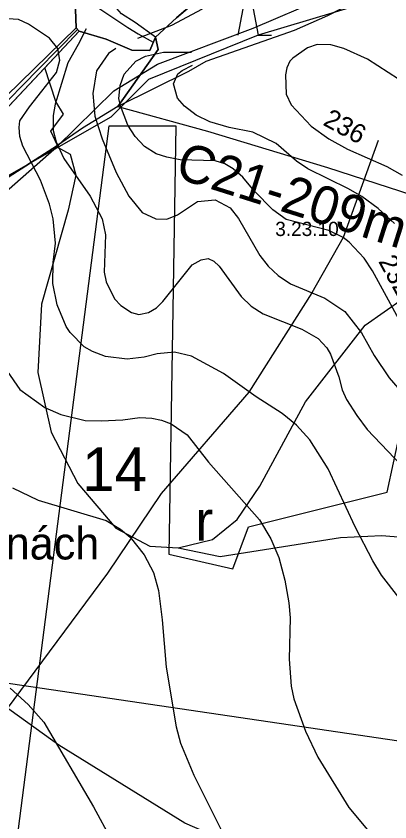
# Model space of a CAD drawing. Extents: x -662500 to -655523, y -1056000 to -1049993.
# Drawn here: x -660352.4 to -660155.6, y -1053597.4 to -1053172.7 of the extents above; entities that cross this region are included whole.
import ezdxf

# ---------------------------------------------------------------- set-up
doc = ezdxf.new("R2010")
doc.units = 0
for name, color, linetype in [('58', 7, 'Continuous'), ('Vrstva 12', 7, 'Continuous'), ('Vrstva 15', 7, 'Continuous'), ('Vrstva 16', 7, 'Continuous'), ('Vrstva 24', 7, 'Continuous'), ('Vrstva 30', 7, 'Continuous'), ('Vrstva 32', 7, 'Continuous'), ('Vrstva 37', 7, 'Continuous'), ('Vrstva 5', 7, 'Continuous'), ('Vrstva 50', 7, 'Continuous'), ('Vrstva 57', 7, 'Continuous'), ('Vrstva 7', 7, 'Continuous')]:
    doc.layers.add(name, color=color, linetype=linetype)

msp = doc.modelspace()

# ---------------------------------------------------------------- linework, layer by layer
at = {"layer": 'Vrstva 12'}
msp.add_lwpolyline([(-660338.3, -1052863.3), (-660338.91, -1052878.28), (-660339.86, -1052902.58), (-660342.96, -1052917.76), (-660345.27, -1052928.51), (-660347.45, -1052944.85), (-660349.36, -1052959.94), (-660350.42, -1052977.53), (-660348.96, -1052993.07), (-660338.37, -1053042.44), (-660336.93, -1053062.78), (-660334.48, -1053091.66), (-660332.84, -1053118.03), (-660331.78, -1053128.87), (-660328.62, -1053139.97), (-660325.03, -1053148.36), (-660317.88, -1053158.35), (-660309.98, -1053167.72), (-660293.51, -1053178.59), (-660288.23, -1053181.91), (-660280.22, -1053186.45)], dxfattribs=at)
at = {"layer": 'Vrstva 15'}
for points in [[(-660598.86, -1053031.22), (-660605.75, -1053143.15), (-660610.52, -1053156.43), (-660584.23, -1053223.36), (-660520.18, -1053363.22), (-660506.25, -1053380.34), (-660360.14, -1053523.67), (-660130.71, -1053557.64)], [(-660298.9, -1053220.33), (-660251.66, -1053233.38), (-660188.33, -1053252.39), (-660099.11, -1053281.42)]]:
    msp.add_lwpolyline(points, dxfattribs=at)
at = {"layer": 'Vrstva 24'}
for points in [[(-660331, -1053241.5), (-660301, -1053212), (-660278, -1053198), (-660227.5, -1053179), (-660190.5, -1053163), (-660174, -1053153.5), (-660166, -1053148.5), (-660158, -1053138.5), (-660146, -1053116.5), (-660094.29, -1053000), (-660092.5, -1052996), (-660076, -1052973.5), (-660055.5, -1052958.5), (-660034, -1052954)], [(-660386.5, -1053281), (-660376, -1053278.5), (-660360.5, -1053267.5), (-660331, -1053241.5)], [(-660331, -1053241.5), (-660324, -1053245.5), (-660321, -1053256.5), (-660325, -1053275), (-660339, -1053324.5), (-660341, -1053360.5), (-660334, -1053392), (-660320, -1053419), (-660300, -1053442.5), (-660282, -1053452), (-660267, -1053453)], [(-660267, -1053453), (-660249, -1053448.5), (-660236, -1053438), (-660224, -1053420.5), (-660200, -1053376), (-660168.5, -1053335.5), (-660148.5, -1053321.5), (-660109.5, -1053312), (-660081, -1053315.5)], [(-660267, -1053453), (-660245, -1053457.5), (-660181.5, -1053447.5), (-660160, -1053446.5), (-660126.5, -1053449), (-660086, -1053456), (-660070, -1053459.5), (-660043.5, -1053470), (-660010, -1053485.5), (-660000, -1053490.5), (-659990, -1053495.5), (-659964, -1053526), (-659956.84, -1053531.01), (-659954, -1053533), (-659924.5, -1053540.5), (-659867, -1053533), (-659839, -1053534), (-659815, -1053542.5), (-659799, -1053551.5), (-659769.5, -1053583.5)], [(-659687, -1053701.5), (-659711, -1053686.5), (-659734.5, -1053680.5), (-659814, -1053669.5), (-659908, -1053649.5), (-659980.14, -1053645.8), (-660000, -1053644.78), (-660005.5, -1053644.5), (-660060, -1053634), (-660183.5, -1053621), (-660246.5, -1053605.5), (-660263.5, -1053598), (-660330, -1053557), (-660364, -1053532.5), (-660389, -1053520), (-660401.5, -1053515), (-660430, -1053509.5)]]:
    msp.add_lwpolyline(points, dxfattribs=at)
msp.add_lwpolyline([(-660159.28, -1053125.93), (-660162.29, -1053124.36), (-660173.45, -1053120.87), (-660195.12, -1053121.66), (-660216.31, -1053120.87), (-660245.66, -1053113.43), (-660281.35, -1053120.12), (-660302.14, -1053126.44), (-660312.07, -1053128.99), (-660317.72, -1053134.2), (-660322.02, -1053144.73), (-660320.88, -1053178.8), (-660319.15, -1053180.6), (-660304.97, -1053184.86), (-660291.54, -1053190.52), (-660282.09, -1053190.79), (-660279.01, -1053183.69), (-660268.02, -1053173.58), (-660247.63, -1053156.17), (-660244.16, -1053154.52), (-660239.78, -1053153.33), (-660215.8, -1053151.27), (-660186.01, -1053147.33), (-660158.67, -1053133.25)], close=True, dxfattribs=at)
at = {"layer": 'Vrstva 30'}
msp.add_lwpolyline([(-660322.02, -1053144.73), (-660317.71, -1053134.2), (-660312.07, -1053128.99), (-660302.14, -1053126.44), (-660281.35, -1053120.12), (-660245.66, -1053113.43), (-660216.31, -1053120.87), (-660195.12, -1053121.66), (-660173.45, -1053120.87), (-660162.29, -1053124.36), (-660159.28, -1053125.93), (-660158.67, -1053133.25), (-660186.01, -1053147.33), (-660215.8, -1053151.27), (-660239.78, -1053153.33), (-660244.16, -1053154.52), (-660247.64, -1053156.17), (-660268.02, -1053173.58), (-660279.01, -1053183.69), (-660289.71, -1053175.98), (-660296.94, -1053171.46), (-660303.07, -1053164.35)], close=True, dxfattribs=at)
at = {"layer": 'Vrstva 32'}
msp.add_lwpolyline([(-660732.59, -1053594.34), (-660658.93, -1053520.19), (-660602.39, -1053463.45), (-660566.95, -1053428.59), (-660489, -1053349.86), (-660473.49, -1053335.13), (-660419.3, -1053279.86), (-660364.42, -1053224.74), (-660340.86, -1053200.88), (-660320.07, -1053179.63)], dxfattribs=at)
at = {"layer": 'Vrstva 37'}
msp.add_lwpolyline([(-660303.5, -1053230.44), (-660268.36, -1053230.44), (-660272.06, -1053456.27), (-660238.23, -1053464.08), (-660230.1, -1053441.95), (-660156.9, -1053423.64), (-660133.56, -1053315.41), (-660112.26, -1053315.31), (-660122.32, -1053372.39), (-660125.43, -1053404.18), (-660127.57, -1053442.13), (-660131.64, -1053497.5), (-660136.95, -1053566.03), (-660150.34, -1053712.33), (-660162.69, -1053835.19), (-660383.93, -1053811.56), (-660351.89, -1053606.5)], close=True, dxfattribs=at)
at = {"layer": 'Vrstva 5'}
for points in [[(-660431.05, -1053119.87), (-660413.65, -1053119.9), (-660386.36, -1053118.03), (-660367.74, -1053113.11), (-660337.3, -1053100.08), (-660334.61, -1053117.6), (-660333.75, -1053129.01), (-660329.61, -1053143.08), (-660326.99, -1053149.05), (-660321.61, -1053156.83), (-660320.88, -1053178.8), (-660379.98, -1053236.49), (-660420.58, -1053278.12), (-660486.45, -1053344.24), (-660439.88, -1053269.34), (-660422.63, -1053240.33), (-660403.25, -1053217.61), (-660396.56, -1053206.91), (-660397.57, -1053191.93), (-660412.06, -1053168.45), (-660425.04, -1053150.39), (-660428.77, -1053140.23)], [(-660320.88, -1053178.8), (-660322.02, -1053144.73), (-660317.71, -1053134.2), (-660312.07, -1053128.99), (-660302.14, -1053126.44), (-660281.35, -1053120.12), (-660245.66, -1053113.43), (-660216.31, -1053120.87), (-660195.12, -1053121.66), (-660173.45, -1053120.87), (-660162.29, -1053124.36), (-660159.28, -1053125.93), (-660158.67, -1053133.25), (-660186.01, -1053147.33), (-660215.8, -1053151.27), (-660239.78, -1053153.33), (-660244.16, -1053154.52), (-660247.68, -1053155.93), (-660268.02, -1053173.58), (-660279.01, -1053183.69), (-660282.09, -1053190.79), (-660291.54, -1053190.52), (-660304.97, -1053184.86), (-660319.15, -1053180.6)], [(-660261.56, -1053201.85), (-660298.9, -1053220.33), (-660277.59, -1053190.2), (-660279.01, -1053183.69), (-660268.02, -1053173.58), (-660247.68, -1053155.93), (-660244.16, -1053154.52), (-660239.78, -1053153.33), (-660215.8, -1053151.27), (-660186.01, -1053147.33), (-660158.67, -1053133.25), (-660133.92, -1053118.5), (-660134.88, -1053146.27), (-660138.22, -1053150.5), (-660169, -1053162.26), (-660188.45, -1053172.43), (-660205.94, -1053180.18), (-660252.52, -1053196.63)], [(-660330.71, -1053240.91), (-660334.1, -1053233.32), (-660327.45, -1053224.37), (-660331.54, -1053217.73), (-660337.37, -1053199.91), (-660319.15, -1053180.6), (-660304.97, -1053184.86), (-660291.54, -1053190.52), (-660282.09, -1053190.79), (-660279.01, -1053183.69), (-660277.59, -1053190.2), (-660298.9, -1053220.33), (-660317.42, -1053231.7)], [(-660408.83, -1053280.91), (-660381.05, -1053271.05), (-660356.59, -1053257.53), (-660330.71, -1053240.91), (-660334.1, -1053233.32), (-660327.45, -1053224.37), (-660331.54, -1053217.73), (-660337.37, -1053199.91), (-660375.12, -1053239.93), (-660417.48, -1053281.3), (-660461.06, -1053325.77), (-660424.76, -1053291.44)]]:
    msp.add_lwpolyline(points, close=True, dxfattribs=at)
for points in [[(-660235.48, -1053182.72), (-660230.23, -1053154.72), (-660224.98, -1053182.72), (-660217.98, -1053182.72)], [(-660188.45, -1053172.43), (-660205.94, -1053180.18), (-660252.52, -1053196.63), (-660261.56, -1053201.85), (-660298.9, -1053220.33), (-660317.42, -1053231.7), (-660329.86, -1053240.36), (-660330.71, -1053240.91), (-660356.59, -1053257.53)], [(-660379.98, -1053236.49), (-660320.88, -1053178.8), (-660319.15, -1053180.6), (-660375.12, -1053239.93)]]:
    msp.add_lwpolyline(points, dxfattribs=at)
at = {"layer": 'Vrstva 50'}
msp.add_lwpolyline([(-660435.07, -1052998.4), (-660338.47, -1052921.22), (-660327.47, -1053057.73), (-660321.24, -1053097.21), (-660175.03, -1053103.15), (-660174.83, -1053022.87), (-660135.14, -1053024.72), (-660124.45, -1053106.32), (-660064.14, -1053121.91), (-660064.92, -1053137.67), (-660124.48, -1053141.31), (-660143.9, -1053158.22), (-660224.98, -1053182.72), (-660282.65, -1053206.04), (-660302.63, -1053225.87), (-660408.17, -1053286.14), (-660457.22, -1053301.47), (-660422.63, -1053240.33), (-660404.5, -1053207.93), (-660439.36, -1053118.83)], close=True, dxfattribs=at)
at = {"layer": 'Vrstva 57'}
msp.add_lwpolyline([(-660161.77, -1053238.23), (-660180.21, -1053289.29), (-660196.67, -1053318.48), (-660229.8, -1053370.88), (-660276.09, -1053424.22), (-660304.29, -1053466.28), (-660392.17, -1053584.48), (-660428.83, -1053640.88), (-660463.61, -1053696.33), (-660547.26, -1053782.81)], dxfattribs=at)
at = {"layer": 'Vrstva 7'}
for p, q in [((-660270.48, -1053177.47), (-660254.18, -1053168.77)), ((-660351.26, -1053174.36), (-660366.57, -1053173.51)), ((-660345.99, -1053176.82), (-660351.26, -1053174.36)), ((-660334.87, -1053184.32), (-660345.99, -1053176.82)), ((-660315.52, -1053179.29), (-660319.82, -1053187.55)), ((-660288.24, -1053184.35), (-660270.48, -1053177.47)), ((-660330.52, -1053189.76), (-660334.87, -1053184.32)), ((-660329.44, -1053195.92), (-660330.52, -1053189.76)), ((-660319.82, -1053187.55), (-660325.18, -1053197.32)), ((-660299.83, -1053189.79), (-660303.82, -1053192.33)), ((-660198.91, -1053189.38), (-660206.71, -1053194.77)), ((-660193.81, -1053187.68), (-660198.91, -1053189.38)), ((-660186.58, -1053187.82), (-660193.81, -1053187.68)), ((-660179.78, -1053189.66), (-660186.58, -1053187.82)), ((-660167.31, -1053195.33), (-660179.78, -1053189.66)), ((-660303.82, -1053192.33), (-660310.16, -1053201.57)), ((-660289.33, -1053196.32), (-660284.25, -1053193.78)), ((-660284.25, -1053193.78), (-660274.83, -1053191.6)), ((-660274.83, -1053191.6), (-660259.98, -1053191.6)), ((-660325.18, -1053197.32), (-660331.84, -1053219.14)), ((-660331.25, -1053202.44), (-660329.44, -1053195.92)), ((-660295.57, -1053203.27), (-660289.33, -1053196.32)), ((-660265.05, -1053201.39), (-660259.61, -1053198.49)), ((-660208.27, -1053196.47), (-660209.83, -1053199.87)), ((-660206.71, -1053194.77), (-660208.27, -1053196.47)), ((-660135.57, -1053215.88), (-660167.31, -1053195.33)), ((-660338.86, -1053212.22), (-660331.25, -1053202.44)), ((-660310.16, -1053201.57), (-660312, -1053213.47)), ((-660267.34, -1053203.15), (-660265.05, -1053201.39)), ((-660209.83, -1053199.87), (-660210.54, -1053203.55)), ((-660297.69, -1053209.22), (-660295.57, -1053203.27)), ((-660269.45, -1053208.37), (-660267.34, -1053203.15)), ((-660210.54, -1053203.55), (-660210.25, -1053213.76)), ((-660298.26, -1053216.02), (-660297.69, -1053209.22)), ((-660267.36, -1053215.88), (-660269.45, -1053208.37)), ((-660345.38, -1053220.55), (-660338.86, -1053212.22)), ((-660312, -1053213.47), (-660311.01, -1053225.38)), ((-660210.25, -1053213.76), (-660207.56, -1053219.42)), ((-660331.84, -1053219.14), (-660332.98, -1053225.09)), ((-660297.41, -1053219.99), (-660298.26, -1053216.02)), ((-660263.68, -1053220.13), (-660267.36, -1053215.88)), ((-660207.56, -1053219.42), (-660197.07, -1053230.62)), ((-660350.45, -1053227.8), (-660345.38, -1053220.55)), ((-660293.58, -1053230.19), (-660297.41, -1053219.99)), ((-660257.58, -1053224.81), (-660263.68, -1053220.13)), ((-660350.89, -1053231.29), (-660350.45, -1053227.8)), ((-660332.98, -1053225.09), (-660332.84, -1053233.03)), ((-660311.01, -1053225.38), (-660307.19, -1053237.28)), ((-660250.36, -1053228.35), (-660257.58, -1053224.81)), ((-660350.55, -1053236.15), (-660350.89, -1053231.29)), ((-660289.75, -1053236.15), (-660293.58, -1053230.19)), ((-660240.15, -1053231.33), (-660250.36, -1053228.35)), ((-660227.68, -1053233.88), (-660240.15, -1053231.33)), ((-660197.07, -1053230.62), (-660187.72, -1053237.42)), ((-660348.85, -1053241.25), (-660350.55, -1053236.15)), ((-660332.84, -1053233.03), (-660331.28, -1053238.98)), ((-660284.79, -1053241.39), (-660289.75, -1053236.15)), ((-660215.49, -1053239.83), (-660227.68, -1053233.88)), ((-660331.28, -1053238.98), (-660327.31, -1053247.77)), ((-660307.19, -1053237.28), (-660299.82, -1053255.14)), ((-660204.72, -1053249.18), (-660215.49, -1053239.83)), ((-660187.72, -1053237.42), (-660177.8, -1053242.81)), ((-660339.64, -1053259.1), (-660348.85, -1053241.25)), ((-660278.7, -1053245.22), (-660284.79, -1053241.39)), ((-660273.03, -1053247.06), (-660278.7, -1053245.22)), ((-660177.8, -1053242.81), (-660157.11, -1053251.88)), ((-660327.31, -1053247.77), (-660313.42, -1053267.61)), ((-660265.95, -1053248.33), (-660273.03, -1053247.06)), ((-660247.52, -1053248.9), (-660265.95, -1053248.33)), ((-660242.56, -1053250.46), (-660247.52, -1053248.9)), ((-660198.77, -1053253.15), (-660204.72, -1053249.18)), ((-660238.03, -1053253.15), (-660242.56, -1053250.46)), ((-660232.93, -1053257.54), (-660238.03, -1053253.15)), ((-660177.37, -1053263.64), (-660198.77, -1053253.15)), ((-660157.11, -1053251.88), (-660149.17, -1053256.41)), ((-660299.82, -1053255.14), (-660293.01, -1053267.61)), ((-660226.97, -1053264.77), (-660232.93, -1053257.54)), ((-660334.82, -1053271.86), (-660339.64, -1053259.1)), ((-660217.2, -1053274.83), (-660226.97, -1053264.77)), ((-660170.29, -1053267.75), (-660177.37, -1053263.64)), ((-660313.42, -1053267.61), (-660307.19, -1053279.51)), ((-660293.01, -1053267.61), (-660286.07, -1053276.11)), ((-660267.51, -1053277.39), (-660256.88, -1053270.3)), ((-660256.88, -1053270.3), (-660247.52, -1053269.45)), ((-660247.52, -1053269.45), (-660239.73, -1053273.7)), ((-660161.64, -1053274.13), (-660170.29, -1053267.75)), ((-660332.84, -1053279.51), (-660334.82, -1053271.86)), ((-660239.73, -1053273.7), (-660235.33, -1053279.37)), ((-660210.11, -1053279.94), (-660217.2, -1053274.83)), ((-660153.14, -1053282.06), (-660161.64, -1053274.13)), ((-660286.07, -1053276.11), (-660278.84, -1053279.51)), ((-660273.03, -1053279.65), (-660267.51, -1053277.39)), ((-660331.7, -1053292.27), (-660332.84, -1053279.51)), ((-660307.19, -1053279.51), (-660305.34, -1053288.01)), ((-660278.84, -1053279.51), (-660273.03, -1053279.65)), ((-660235.33, -1053279.37), (-660224.14, -1053298.93)), ((-660187.72, -1053285.75), (-660210.11, -1053279.94)), ((-660180.21, -1053289.29), (-660187.72, -1053285.75)), ((-660305.34, -1053288.01), (-660306.05, -1053307.57)), ((-660176.95, -1053291.84), (-660180.21, -1053289.29)), ((-660169.15, -1053300.2), (-660176.95, -1053291.84)), ((-660332.84, -1053302.47), (-660331.7, -1053292.27)), ((-660224.14, -1053298.93), (-660219.6, -1053304.45)), ((-660164.76, -1053307), (-660169.15, -1053300.2)), ((-660333.12, -1053313.52), (-660332.84, -1053302.47)), ((-660275.16, -1053323.02), (-660259.71, -1053303.74)), ((-660259.71, -1053303.74), (-660254.89, -1053301.05)), ((-660254.89, -1053301.05), (-660251.21, -1053300.49)), ((-660251.21, -1053300.49), (-660248.37, -1053301.76)), ((-660248.37, -1053301.76), (-660245.4, -1053304.45)), ((-660245.4, -1053304.45), (-660233.92, -1053320.47)), ((-660219.6, -1053304.45), (-660214.36, -1053309.41)), ((-660306.05, -1053307.57), (-660305.06, -1053312.67)), ((-660142.37, -1053348.1), (-660164.76, -1053307)), ((-660305.06, -1053312.67), (-660300.67, -1053321.74)), ((-660214.36, -1053309.41), (-660207.98, -1053313.81)), ((-660330.85, -1053324.86), (-660333.12, -1053313.52)), ((-660207.98, -1053313.81), (-660189.84, -1053321.32)), ((-660233.92, -1053320.47), (-660228.68, -1053325.57)), ((-660189.84, -1053321.32), (-660179.21, -1053328.4)), ((-660326.03, -1053336.2), (-660330.85, -1053324.86)), ((-660300.67, -1053321.74), (-660297.27, -1053325.14)), ((-660297.27, -1053325.14), (-660291.6, -1053328.97)), ((-660278.56, -1053326.42), (-660275.16, -1053323.02)), ((-660228.68, -1053325.57), (-660222.3, -1053329.68)), ((-660291.6, -1053328.97), (-660287.77, -1053329.96)), ((-660287.77, -1053329.96), (-660282.67, -1053328.97)), ((-660282.67, -1053328.97), (-660278.56, -1053326.42)), ((-660222.3, -1053329.68), (-660201.89, -1053337.61)), ((-660179.21, -1053328.4), (-660170.57, -1053339.6)), ((-660324.05, -1053339.46), (-660326.03, -1053336.2)), ((-660201.89, -1053337.61), (-660193.39, -1053342.57)), ((-660316.68, -1053346.97), (-660324.05, -1053339.46)), ((-660193.39, -1053342.57), (-660188.71, -1053347.53)), ((-660170.57, -1053339.6), (-660163.91, -1053351.5)), ((-660312.15, -1053349.52), (-660316.68, -1053346.97)), ((-660305.34, -1053352.07), (-660312.15, -1053349.52)), ((-660278.13, -1053350.65), (-660284.94, -1053352.35)), ((-660269.06, -1053349.8), (-660278.13, -1053350.65)), ((-660259.99, -1053351.93), (-660269.06, -1053349.8)), ((-660188.71, -1053347.53), (-660186.87, -1053350.94)), ((-660186.87, -1053350.94), (-660182.47, -1053362.84)), ((-660294.01, -1053353.49), (-660305.34, -1053352.07)), ((-660284.94, -1053352.35), (-660294.01, -1053353.49)), ((-660243.27, -1053361), (-660259.99, -1053351.93)), ((-660163.91, -1053351.5), (-660155.97, -1053363.27)), ((-660357.21, -1053359.86), (-660350.41, -1053369.5)), ((-660225.98, -1053373.33), (-660243.27, -1053361)), ((-660182.47, -1053362.84), (-660180.77, -1053369.64)), ((-660155.97, -1053363.27), (-660151.3, -1053368.65)), ((-660350.41, -1053369.5), (-660337.23, -1053379)), ((-660180.77, -1053369.64), (-660178.36, -1053374.75)), ((-660212.38, -1053382.11), (-660225.98, -1053373.33)), ((-660178.36, -1053374.75), (-660172.98, -1053383.25)), ((-660337.23, -1053379), (-660328.87, -1053382.68)), ((-660328.87, -1053382.68), (-660316.11, -1053385.8)), ((-660296.27, -1053385.52), (-660287.2, -1053384.24)), ((-660287.2, -1053384.24), (-660280.97, -1053384.52)), ((-660280.97, -1053384.52), (-660275.87, -1053385.66)), ((-660204.72, -1053388.35), (-660212.38, -1053382.11)), ((-660172.98, -1053383.25), (-660167.45, -1053390.48)), ((-660316.11, -1053385.8), (-660307.61, -1053386.08)), ((-660307.61, -1053386.08), (-660296.27, -1053385.52)), ((-660275.87, -1053385.66), (-660270.77, -1053387.64)), ((-660270.77, -1053387.64), (-660262.26, -1053393.45)), ((-660197.78, -1053396), (-660204.72, -1053388.35)), ((-660262.26, -1053393.45), (-660251.07, -1053407.76)), ((-660167.45, -1053390.48), (-660145.77, -1053413.43)), ((-660188, -1053411.31), (-660197.78, -1053396)), ((-660251.07, -1053407.76), (-660224.28, -1053438.23)), ((-660173.83, -1053441.92), (-660188, -1053411.31)), ((-660354.38, -1053421.23), (-660340.77, -1053427.89)), ((-660340.77, -1053427.89), (-660305.06, -1053438.52)), ((-660305.06, -1053438.52), (-660297.41, -1053443.05)), ((-660224.28, -1053438.23), (-660218.33, -1053448.15)), ((-660297.41, -1053443.05), (-660292.31, -1053447.3)), ((-660164.62, -1053459.77), (-660173.83, -1053441.92)), ((-660292.31, -1053447.3), (-660284.94, -1053456.66)), ((-660218.33, -1053448.15), (-660214.08, -1053458.07)), ((-660284.94, -1053456.66), (-660280.12, -1053466.01)), ((-660214.08, -1053458.07), (-660210.96, -1053469.98)), ((-660159.94, -1053467.43), (-660164.62, -1053459.77)), ((-660280.12, -1053466.01), (-660277.43, -1053475.36)), ((-660210.96, -1053469.98), (-660208.83, -1053481.88)), ((-660150.87, -1053479.05), (-660159.94, -1053467.43)), ((-660277.43, -1053475.36), (-660275.44, -1053490.95)), ((-660208.83, -1053481.88), (-660208.13, -1053489.82)), ((-660275.44, -1053490.95), (-660273.32, -1053515.89)), ((-660208.13, -1053489.82), (-660208.55, -1053511.64)), ((-660208.55, -1053511.64), (-660207.56, -1053525.81)), ((-660273.32, -1053515.89), (-660268.21, -1053547.35)), ((-660355.51, -1053526.95), (-660346.02, -1053535.59)), ((-660207.56, -1053525.81), (-660206.14, -1053532.62)), ((-660206.14, -1053532.62), (-660200.05, -1053549.62)), ((-660346.02, -1053535.59), (-660337.8, -1053544.8)), ((-660337.8, -1053544.8), (-660311.72, -1053589.45)), ((-660268.21, -1053547.35), (-660265.8, -1053555.86)), ((-660200.05, -1053549.62), (-660193.53, -1053563.23)), ((-660265.8, -1053555.86), (-660258.86, -1053572.86)), ((-660193.53, -1053563.23), (-660177.23, -1053589.87)), ((-660258.86, -1053572.86), (-660242, -1053606.59)), ((-660311.72, -1053589.45), (-660302.37, -1053606.73)), ((-660177.23, -1053589.87), (-660163.91, -1053605.88))]:
    msp.add_line(p, q, dxfattribs=at)

# ---------------------------------------------------------------- texts
at = {"layer": '58'}
msp.add_text('Na novinách', height=17, dxfattribs=at).set_placement((-660435.01, -1053459.07))
at = {"layer": 'Vrstva 16'}
msp.add_text('C21-209m', height=20, rotation=342.42, dxfattribs=at).set_placement((-660269.45, -1053257.59))
at = {"layer": 'Vrstva 24'}
msp.add_text('3.23.10', height=7.5, dxfattribs=at).set_placement((-660215.96, -1053288.57))
at = {"layer": 'Vrstva 5'}
msp.add_text('r', height=21, dxfattribs=at).set_placement((-660258.02, -1053449.16))
at = {"layer": 'Vrstva 57'}
msp.add_text('14', height=23, dxfattribs=at).set_placement((-660317.69, -1053423.05))
at = {"layer": 'Vrstva 7'}
for s, rotation, p in [('236', 331.505, (-660191.29, -1053229.79)), ('232', 298.5841, (-660161.84, -1053301.91))]:
    msp.add_text(s, height=10, rotation=rotation, dxfattribs=at).set_placement(p)

doc.saveas('drawing.dxf')
